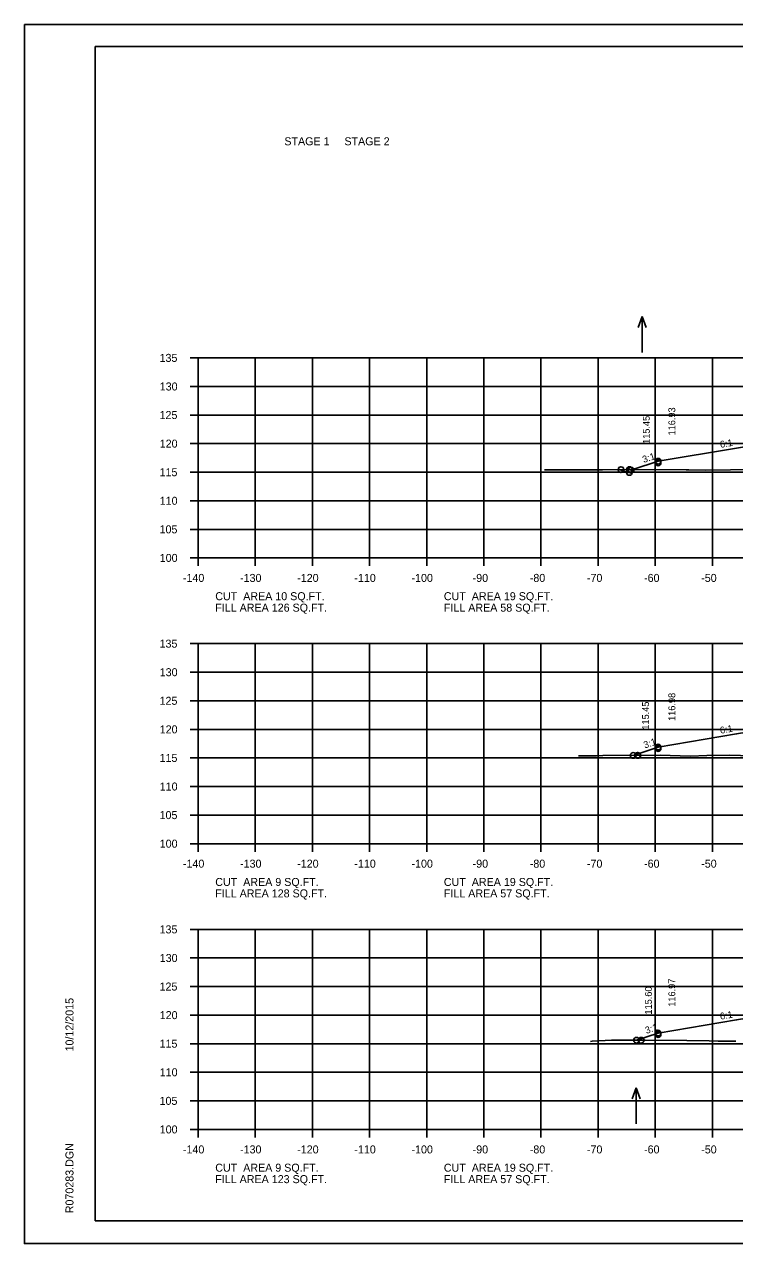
# Model space of a CAD drawing. Extents: x 1175611 to 1176402, y -433344 to -416213.
# Drawn here: x 1175610.6 to 1175734.9, y -417556.5 to -417343.2 of the extents above; entities that cross this region are included whole.
import ezdxf

# ---------------------------------------------------------------- set-up
doc = ezdxf.new("R2010")
doc.units = 0
for name, color, linetype in [('Default', 7, 'Continuous'), ('R_Axis', 7, 'Continuous'), ('R_Axis Annot', 7, 'Continuous'), ('R_Border', 7, 'Continuous'), ('R_Exist Surface', 7, 'Continuous'), ('R_Fin Surface', 7, 'Continuous'), ('R_Grid', 7, 'Continuous'), ('R_No Plot', 7, 'Continuous'), ('R_Water Annot', 7, 'Continuous'), ('R_Xsect Elev', 7, 'Continuous'), ('R_Xsect Slope', 7, 'Continuous'), ('T_Drafting', 7, 'Continuous')]:
    doc.layers.add(name, color=color, linetype=linetype)

msp = doc.modelspace()

# ---------------------------------------------------------------- linework, layer by layer
at = {"layer": 'R_Axis'}
for p, q in [((1175639.57, -417401.54), (1175640.97, -417401.54)), ((1175640.97, -417436.54), (1175640.97, -417401.54)), ((1175639.57, -417406.54), (1175640.97, -417406.54)), ((1175639.57, -417411.54), (1175640.97, -417411.54)), ((1175639.57, -417416.54), (1175640.97, -417416.54)), ((1175639.57, -417421.54), (1175640.97, -417421.54)), ((1175639.57, -417426.54), (1175640.97, -417426.54)), ((1175639.57, -417431.54), (1175640.97, -417431.54)), ((1175639.57, -417436.54), (1175640.97, -417436.54)), ((1175640.97, -417436.54), (1175920.97, -417436.54)), ((1175640.97, -417437.94), (1175640.97, -417436.54)), ((1175650.97, -417437.94), (1175650.97, -417436.54)), ((1175660.97, -417437.94), (1175660.97, -417436.54)), ((1175670.97, -417437.94), (1175670.97, -417436.54)), ((1175680.97, -417437.94), (1175680.97, -417436.54)), ((1175690.97, -417437.94), (1175690.97, -417436.54)), ((1175700.97, -417437.94), (1175700.97, -417436.54)), ((1175710.97, -417437.94), (1175710.97, -417436.54)), ((1175720.97, -417437.94), (1175720.97, -417436.54)), ((1175730.97, -417437.94), (1175730.97, -417436.54)), ((1175639.57, -417451.54), (1175640.97, -417451.54)), ((1175640.97, -417486.54), (1175640.97, -417451.54)), ((1175639.57, -417456.54), (1175640.97, -417456.54)), ((1175639.57, -417461.54), (1175640.97, -417461.54)), ((1175639.57, -417466.54), (1175640.97, -417466.54)), ((1175639.57, -417471.54), (1175640.97, -417471.54)), ((1175639.57, -417476.54), (1175640.97, -417476.54)), ((1175639.57, -417481.54), (1175640.97, -417481.54)), ((1175639.57, -417486.54), (1175640.97, -417486.54)), ((1175640.97, -417486.54), (1175920.97, -417486.54)), ((1175640.97, -417487.94), (1175640.97, -417486.54)), ((1175650.97, -417487.94), (1175650.97, -417486.54)), ((1175660.97, -417487.94), (1175660.97, -417486.54)), ((1175670.97, -417487.94), (1175670.97, -417486.54)), ((1175680.97, -417487.94), (1175680.97, -417486.54)), ((1175690.97, -417487.94), (1175690.97, -417486.54)), ((1175700.97, -417487.94), (1175700.97, -417486.54)), ((1175710.97, -417487.94), (1175710.97, -417486.54)), ((1175720.97, -417487.94), (1175720.97, -417486.54)), ((1175730.97, -417487.94), (1175730.97, -417486.54)), ((1175639.57, -417501.54), (1175640.97, -417501.54)), ((1175640.97, -417536.54), (1175640.97, -417501.54)), ((1175639.57, -417506.54), (1175640.97, -417506.54)), ((1175639.57, -417511.54), (1175640.97, -417511.54)), ((1175639.57, -417516.54), (1175640.97, -417516.54)), ((1175639.57, -417521.54), (1175640.97, -417521.54)), ((1175639.57, -417526.54), (1175640.97, -417526.54)), ((1175639.57, -417531.54), (1175640.97, -417531.54)), ((1175639.57, -417536.54), (1175640.97, -417536.54)), ((1175640.97, -417536.54), (1175920.97, -417536.54)), ((1175640.97, -417537.94), (1175640.97, -417536.54)), ((1175650.97, -417537.94), (1175650.97, -417536.54)), ((1175660.97, -417537.94), (1175660.97, -417536.54)), ((1175670.97, -417537.94), (1175670.97, -417536.54)), ((1175680.97, -417537.94), (1175680.97, -417536.54)), ((1175690.97, -417537.94), (1175690.97, -417536.54)), ((1175700.97, -417537.94), (1175700.97, -417536.54)), ((1175710.97, -417537.94), (1175710.97, -417536.54)), ((1175720.97, -417537.94), (1175720.97, -417536.54)), ((1175730.97, -417537.94), (1175730.97, -417536.54))]:
    msp.add_line(p, q, dxfattribs=at)
at = {"layer": 'R_Border'}
for p, q in [((1175622.97, -417347.08), (1175939.15, -417347.08)), ((1175622.97, -417552.54), (1175622.97, -417347.08)), ((1175622.97, -417552.54), (1175622.97, -417552.54)), ((1175939.15, -417552.54), (1175622.97, -417552.54))]:
    msp.add_line(p, q, dxfattribs=at)
at = {"layer": 'R_Exist Surface'}
for points in [[(1175701.59, -417421.11), (1175701.74, -417421.11), (1175705.07, -417421.11), (1175711.76, -417421.1), (1175720.75, -417421.08), (1175726.4, -417421.14), (1175726.87, -417421.14), (1175729.75, -417421.17), (1175734.14, -417421.14), (1175742.13, -417421.06)], [(1175707.56, -417471.15), (1175710.37, -417471.15), (1175710.66, -417471.15), (1175711.8, -417471.13), (1175721.8, -417471.05), (1175725.33, -417471.15), (1175727.13, -417471.2), (1175730.01, -417471.13), (1175733.95, -417471.05), (1175743.46, -417471.34)], [(1175709.63, -417521.13), (1175709.93, -417521.11), (1175713.29, -417520.91), (1175719.18, -417520.94), (1175726.48, -417520.99), (1175730.43, -417521.06), (1175731.96, -417521.07), (1175735.04, -417521.12)]]:
    msp.add_lwpolyline(points, dxfattribs=at)
at = {"layer": 'R_Fin Surface'}
for points in [[(1175717.04, -417421.09), (1175721.47, -417419.62), (1175735.2, -417417.33), (1175743.47, -417415.95), (1175749.47, -417415.71), (1175751.47, -417415.67), (1175780.97, -417415.08), (1175810.47, -417415.67), (1175812.47, -417415.71), (1175818.47, -417415.95), (1175826.75, -417417.33), (1175840.47, -417419.62), (1175846.5, -417421.62)], [(1175717.12, -417471.09), (1175717.12, -417471.09), (1175721.47, -417469.64), (1175735.2, -417467.35), (1175743.47, -417465.97), (1175749.47, -417465.73), (1175751.47, -417465.69), (1175780.97, -417465.1), (1175810.47, -417465.69), (1175812.47, -417465.73), (1175818.47, -417465.97), (1175826.75, -417467.35), (1175840.47, -417469.64), (1175846.22, -417471.55)], [(1175717.69, -417520.94), (1175721.47, -417519.68), (1175735.2, -417517.39), (1175743.47, -417516.01), (1175749.47, -417515.77), (1175751.47, -417515.73), (1175780.97, -417515.14), (1175810.47, -417515.73), (1175812.47, -417515.77), (1175818.47, -417516.01), (1175826.75, -417517.39), (1175840.47, -417519.68), (1175846.14, -417521.57)]]:
    msp.add_lwpolyline(points, dxfattribs=at)
at = {"layer": 'R_Grid'}
for p, q in [((1175640.97, -417401.54), (1175920.97, -417401.54)), ((1175640.97, -417436.54), (1175640.97, -417401.54)), ((1175650.97, -417436.54), (1175650.97, -417401.54)), ((1175660.97, -417436.54), (1175660.97, -417401.54)), ((1175670.97, -417436.54), (1175670.97, -417401.54)), ((1175680.97, -417436.54), (1175680.97, -417401.54)), ((1175690.97, -417436.54), (1175690.97, -417401.54)), ((1175700.97, -417436.54), (1175700.97, -417401.54)), ((1175710.97, -417436.54), (1175710.97, -417401.54)), ((1175720.97, -417436.54), (1175720.97, -417401.54)), ((1175730.97, -417436.54), (1175730.97, -417401.54)), ((1175640.97, -417406.54), (1175920.97, -417406.54)), ((1175640.97, -417411.54), (1175920.97, -417411.54)), ((1175640.97, -417416.54), (1175920.97, -417416.54)), ((1175640.97, -417421.54), (1175920.97, -417421.54)), ((1175640.97, -417426.54), (1175920.97, -417426.54)), ((1175640.97, -417431.54), (1175920.97, -417431.54)), ((1175640.97, -417436.54), (1175920.97, -417436.54)), ((1175640.97, -417451.54), (1175920.97, -417451.54)), ((1175640.97, -417486.54), (1175640.97, -417451.54)), ((1175650.97, -417486.54), (1175650.97, -417451.54)), ((1175660.97, -417486.54), (1175660.97, -417451.54)), ((1175670.97, -417486.54), (1175670.97, -417451.54)), ((1175680.97, -417486.54), (1175680.97, -417451.54)), ((1175690.97, -417486.54), (1175690.97, -417451.54)), ((1175700.97, -417486.54), (1175700.97, -417451.54)), ((1175710.97, -417486.54), (1175710.97, -417451.54)), ((1175720.97, -417486.54), (1175720.97, -417451.54)), ((1175730.97, -417486.54), (1175730.97, -417451.54)), ((1175640.97, -417456.54), (1175920.97, -417456.54)), ((1175640.97, -417461.54), (1175920.97, -417461.54)), ((1175640.97, -417466.54), (1175920.97, -417466.54)), ((1175640.97, -417471.54), (1175920.97, -417471.54)), ((1175640.97, -417476.54), (1175920.97, -417476.54)), ((1175640.97, -417481.54), (1175920.97, -417481.54)), ((1175640.97, -417486.54), (1175920.97, -417486.54)), ((1175640.97, -417501.54), (1175920.97, -417501.54)), ((1175640.97, -417536.54), (1175640.97, -417501.54)), ((1175650.97, -417536.54), (1175650.97, -417501.54)), ((1175660.97, -417536.54), (1175660.97, -417501.54)), ((1175670.97, -417536.54), (1175670.97, -417501.54)), ((1175680.97, -417536.54), (1175680.97, -417501.54)), ((1175690.97, -417536.54), (1175690.97, -417501.54)), ((1175700.97, -417536.54), (1175700.97, -417501.54)), ((1175710.97, -417536.54), (1175710.97, -417501.54)), ((1175720.97, -417536.54), (1175720.97, -417501.54)), ((1175730.97, -417536.54), (1175730.97, -417501.54)), ((1175640.97, -417506.54), (1175920.97, -417506.54)), ((1175640.97, -417511.54), (1175920.97, -417511.54)), ((1175640.97, -417516.54), (1175920.97, -417516.54)), ((1175640.97, -417521.54), (1175920.97, -417521.54)), ((1175640.97, -417526.54), (1175920.97, -417526.54)), ((1175640.97, -417531.54), (1175920.97, -417531.54)), ((1175640.97, -417536.54), (1175920.97, -417536.54))]:
    msp.add_line(p, q, dxfattribs=at)
at = {"layer": 'R_No Plot'}
for p, q in [((1175610.57, -417343.18), (1175943.91, -417343.18)), ((1175610.57, -417556.52), (1175943.91, -417556.52))]:
    msp.add_line(p, q, dxfattribs=at)
msp.add_lwpolyline([(1175610.57, -417343.18), (1175943.91, -417343.18), (1175943.91, -417556.52), (1175610.57, -417556.52)], close=True, dxfattribs=at)
for centre in [(1175714.97, -417421.1), (1175716.45, -417421.09), (1175716.45, -417421.09), (1175721.47, -417419.62), (1175721.47, -417419.91), (1175716.43, -417421.58), (1175716.74, -417421.19), (1175721.47, -417469.64), (1175721.47, -417469.91), (1175717.12, -417471.09), (1175717.12, -417471.09), (1175717.12, -417471.09), (1175717.86, -417471.08), (1175717.91, -417471.1), (1175717.69, -417520.94), (1175717.69, -417520.94), (1175718.48, -417520.94), (1175721.47, -417519.68), (1175721.47, -417519.94)]:
    msp.add_circle(centre, 0.5, dxfattribs=at)
at = {"layer": 'R_Water Annot'}
for p, q in [((1175718.65, -417394.28), (1175717.95, -417396.21)), ((1175718.65, -417400.57), (1175718.65, -417394.28)), ((1175718.65, -417394.28), (1175719.35, -417396.21)), ((1175717.63, -417529.27), (1175716.93, -417531.19)), ((1175717.63, -417535.55), (1175717.63, -417529.27)), ((1175717.63, -417529.27), (1175718.33, -417531.19))]:
    msp.add_line(p, q, dxfattribs=at)
at = {"layer": 'T_Drafting'}
msp.add_line((1175714.64, -417421.09), (1175716.27, -417421.64), dxfattribs=at)

# ---------------------------------------------------------------- texts
at = {"layer": 'Default'}
for s, p in [('STAGE 1     STAGE 2', (1175656.06, -417364.34)), ('CUT  AREA 10 SQ.FT.', (1175643.97, -417443.94)), ('CUT  AREA 19 SQ.FT.', (1175683.97, -417443.94)), ('FILL AREA 126 SQ.FT.', (1175643.97, -417445.94)), ('FILL AREA 58 SQ.FT.', (1175683.97, -417445.94)), ('CUT  AREA 9 SQ.FT.', (1175643.97, -417493.94)), ('CUT  AREA 19 SQ.FT.', (1175683.97, -417493.94)), ('FILL AREA 128 SQ.FT.', (1175643.97, -417495.94)), ('FILL AREA 57 SQ.FT.', (1175683.97, -417495.94)), ('CUT  AREA 9 SQ.FT.', (1175643.97, -417543.94)), ('CUT  AREA 19 SQ.FT.', (1175683.97, -417543.94)), ('FILL AREA 123 SQ.FT.', (1175643.97, -417545.94)), ('FILL AREA 57 SQ.FT.', (1175683.97, -417545.94))]:
    msp.add_text(s, height=1.4, dxfattribs=at).set_placement(p)
at = {"layer": 'R_Axis Annot'}
for s, p in [('135', (1175634.22, -417402.24)), ('130', (1175634.25, -417407.24)), ('125', (1175634.22, -417412.24)), ('120', (1175634.25, -417417.24)), ('115', (1175634.22, -417422.24)), ('110', (1175634.25, -417427.24)), ('105', (1175634.22, -417432.24)), ('100', (1175634.25, -417437.24)), ('-140', (1175638.31, -417440.74)), ('-130', (1175648.31, -417440.74)), ('-120', (1175658.31, -417440.74)), ('-110', (1175668.31, -417440.74)), ('-100', (1175678.31, -417440.74)), ('-90', (1175689.01, -417440.74)), ('-80', (1175699.01, -417440.74)), ('-70', (1175709.01, -417440.74)), ('-60', (1175719.01, -417440.74)), ('-50', (1175729.01, -417440.74)), ('135', (1175634.22, -417452.24)), ('130', (1175634.25, -417457.24)), ('125', (1175634.22, -417462.24)), ('120', (1175634.25, -417467.24)), ('115', (1175634.22, -417472.24)), ('110', (1175634.25, -417477.24)), ('105', (1175634.22, -417482.24)), ('100', (1175634.25, -417487.24)), ('-140', (1175638.31, -417490.74)), ('-130', (1175648.31, -417490.74)), ('-120', (1175658.31, -417490.74)), ('-110', (1175668.31, -417490.74)), ('-100', (1175678.31, -417490.74)), ('-90', (1175689.01, -417490.74)), ('-80', (1175699.01, -417490.74)), ('-70', (1175709.01, -417490.74)), ('-60', (1175719.01, -417490.74)), ('-50', (1175729.01, -417490.74)), ('135', (1175634.22, -417502.24)), ('130', (1175634.25, -417507.24)), ('125', (1175634.22, -417512.24)), ('120', (1175634.25, -417517.24)), ('115', (1175634.22, -417522.24)), ('110', (1175634.25, -417527.24)), ('105', (1175634.22, -417532.24)), ('100', (1175634.25, -417537.24)), ('-140', (1175638.31, -417540.74)), ('-130', (1175648.31, -417540.74)), ('-120', (1175658.31, -417540.74)), ('-110', (1175668.31, -417540.74)), ('-100', (1175678.31, -417540.74)), ('-90', (1175689.01, -417540.74)), ('-80', (1175699.01, -417540.74)), ('-70', (1175709.01, -417540.74)), ('-60', (1175719.01, -417540.74)), ('-50', (1175729.01, -417540.74))]:
    msp.add_text(s, height=1.4, dxfattribs=at).set_placement(p)
at = {"layer": 'R_Border'}
for s, p in [('10/12/2015', (1175619.16, -417522.9)), ('R070283.DGN', (1175619.16, -417551.21))]:
    msp.add_text(s, height=1.4, rotation=90, dxfattribs=at).set_placement(p)
at = {"layer": 'R_Xsect Elev'}
for s, p in [('115.45', (1175720.01, -417416.59)), ('116.93', (1175724.47, -417415.11)), ('116.98', (1175724.47, -417465.06)), ('115.45', (1175719.87, -417466.59)), ('115.60', (1175720.37, -417516.44)), ('116.97', (1175724.47, -417515.07))]:
    msp.add_text(s, height=1.2, rotation=90, dxfattribs=at).set_placement(p)
at = {"layer": 'R_Xsect Slope'}
for s, rotation, p in [('6:1', 9.4623, (1175732.39, -417417.29)), ('3:1', 18.4349, (1175718.95, -417419.93)), ('6:1', 9.4623, (1175732.39, -417467.31)), ('3:1', 18.4349, (1175719.14, -417469.89)), ('6:1', 9.4623, (1175732.39, -417517.35)), ('3:1', 18.4349, (1175719.42, -417519.83))]:
    msp.add_text(s, height=1.2, rotation=rotation, dxfattribs=at).set_placement(p)

doc.saveas('drawing.dxf')
